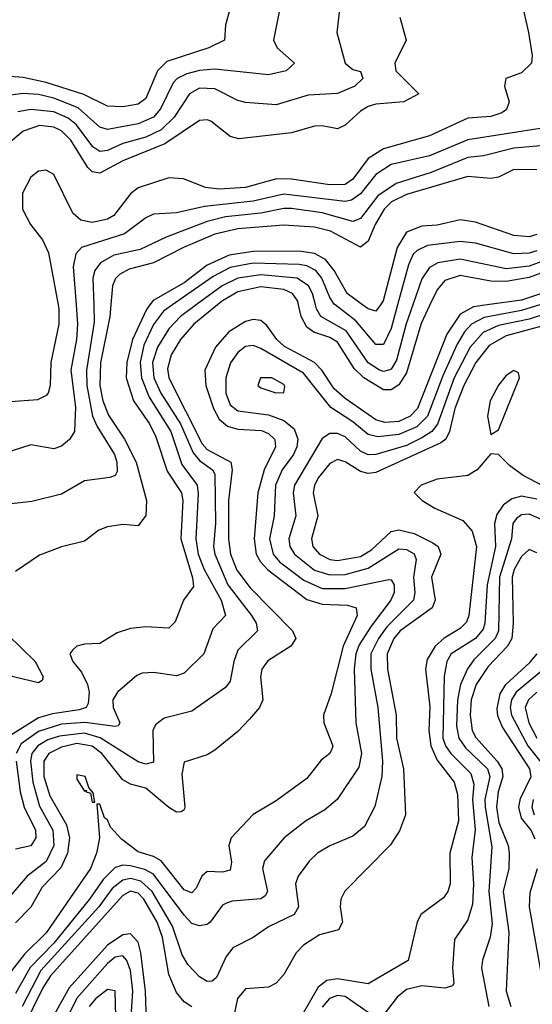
# Model space of a CAD drawing. Header units: inches. Extents: x 501365 to 657855, y 482276 to 547543.
# Tile 623 of 656: x 604881 to 606219, y 518176 to 520744. Entities that reach past the tile are written whole.
import ezdxf

# ---------------------------------------------------------------- set-up
doc = ezdxf.new("R2010")
doc.units = ezdxf.units.IN
doc.header["$MEASUREMENT"] = 0
doc.layers.add('A6501', color=7, linetype='Continuous')
doc.layers.add('A6502', color=7, linetype='Continuous')

msp = doc.modelspace()

# ---------------------------------------------------------------- linework, layer by layer
at = {"layer": 'A6501', "color": 5}
for points, elevation in [([(605028.4, 520000), (605032.2, 519950), (605029.6, 519910), (605014.8, 519830), (605026.6, 519733.4), (605024.1, 519670), (605011.2, 519648.8), (604990, 519631.2), (604970, 519624.6), (604910, 519634.7), (604784.8, 519595.2)], 2740), ([(604981.5, 520000), (604983.4, 519990), (604983.2, 519950), (604962.1, 519850), (604960.8, 519790), (604955.1, 519770), (604950, 519763.2), (604927.4, 519752.6), (604810, 519743.7)], 2720), ([(605220.6, 520000), (605211.7, 519988.3), (605175.2, 519910), (605160.5, 519850), (605158.6, 519810), (605178.2, 519750), (605219.5, 519690), (605236.2, 519656.2), (605265.9, 519565.9), (605303.4, 519510), (605307, 519490), (605301.4, 519390), (605332, 519288), (605334.6, 519265.4), (605308.3, 519230), (605287.1, 519172.9), (605270, 519156.5), (605210, 519160.2), (605170, 519156.2), (605135.4, 519144.6), (605090, 519116.8), (605050, 519114.9), (605030, 519109.9), (605019.9, 519100.1), (605012.1, 519090), (605019.2, 519070), (605042.2, 519042.2), (605058.2, 519010), (605062.3, 518990), (605059.3, 518960.7), (605054.2, 518950), (605036.5, 518943.5), (604966.9, 518933.1), (604930, 518922.9), (604845.6, 518870)], 2820), ([(606101, 520000), (606064.8, 519995.2), (606030, 519976), (605996, 519924), (605919.3, 519730), (605900.2, 519710), (605870, 519696.2), (605833.4, 519693.4), (605810, 519699.8), (605730, 519755.4), (605701.2, 519781.2), (605669.4, 519829.4), (605650, 519849.9), (605571.7, 519891.7), (605552, 519910), (605526.3, 519946.3), (605510, 519959.6), (605490, 519962.1), (605470, 519957), (605426.6, 519930), (605391.5, 519890), (605363.7, 519830), (605366.3, 519790), (605386.9, 519730), (605401.9, 519701.9), (605423.4, 519683.4), (605450, 519675.4), (605512.1, 519672.1), (605530, 519664.8), (605546.3, 519650), (605546.9, 519646.9), (605548.9, 519630), (605518.6, 519570), (605502.6, 519510), (605492.9, 519390), (605498.4, 519350), (605509.2, 519330), (605528.8, 519308.8), (605630, 519231.4), (605670, 519219), (605736.7, 519216.7), (605759.4, 519210), (605761.6, 519190), (605725.3, 519110), (605693.4, 518986.6), (605673.4, 518930), (605674.7, 518910), (605697.7, 518850), (605696.3, 518843.7), (605690.2, 518830), (605667.9, 518812.1), (605630, 518765), (605550, 518706), (605490, 518670.6), (605433, 518610), (605426.5, 518590), (605433.5, 518546.5), (605430, 518525.3), (605410, 518520.1), (605370, 518522.2), (605356.1, 518510), (605341.1, 518478.9), (605330, 518466.6), (605310, 518474), (605250, 518550.3), (605230, 518561.3), (605190, 518573.5), (605146.2, 518606.2), (605118, 518638), (605110, 518657.2), (605102, 518662), (605090, 518697.6), (605082.2, 518697.8), (605089.6, 518610), (605081.4, 518570), (605066, 518530), (604950, 518362.4), (604893.9, 518306.1), (604850, 518250.4)], 2920), ([(605341.6, 520000), (605300.8, 519970), (605270, 519937.6), (605240.5, 519890), (605227.8, 519850), (605230.6, 519810), (605249.1, 519770), (605300.5, 519690), (605334, 519614), (605350, 519594.5), (605383.9, 519570), (605390, 519558.6), (605391.7, 519430), (605387.1, 519370), (605390.5, 519350), (605424.3, 519270), (605485.6, 519190), (605498.4, 519170), (605501.5, 519150), (605450, 519099.1), (605439.4, 519070), (605430, 519018.3), (605418.4, 519001.6), (605330, 518940.5), (605257.7, 518922.3), (605235.1, 518904.9), (605228.6, 518890), (605230, 518807), (605210, 518801.9), (605190, 518808.3), (605090.7, 518870.7), (605050, 518883.3), (604984.8, 518875.2), (604954.8, 518865.2), (604928, 518850), (604912.7, 518830), (604909.1, 518810.9), (604915.5, 518755.5), (604932.4, 518692.4), (604967.5, 518630), (604970, 518590), (604950, 518548.5), (604900.1, 518510), (604858.6, 518461.4)], 2860), ([(605074, 520000), (605075.1, 519955.1), (605054.9, 519830), (605056, 519790), (605070.9, 519710), (605082.8, 519682.8), (605128.2, 519610), (605134.3, 519590), (605134.9, 519565.1), (605130, 519555.3), (605116.3, 519550), (605050, 519541.1), (604990, 519506.1), (604912.9, 519487.1), (604858.8, 519481.2)], 2760), ([(605397.4, 520000), (605335.3, 519950), (605300.4, 519910), (605275.8, 519870), (605267, 519833), (605270, 519810), (605357.2, 519637.2), (605370, 519623), (605432.1, 519590), (605435.4, 519570), (605426.1, 519490), (605426.1, 519390), (605431.2, 519350), (605447.6, 519307.6), (605482.1, 519262.1), (605593.2, 519150), (605601.4, 519130), (605588.2, 519110), (605528.7, 519071.3), (605512.5, 519050), (605509.3, 519030), (605515.4, 518970), (605506.7, 518950), (605480.6, 518919.4), (605450, 518887.5), (605390, 518838.3), (605370, 518826.8), (605310, 518807.4), (605303.9, 518776.1), (605311.8, 518690), (605310, 518682.7), (605302, 518678), (605290, 518676.7), (605270, 518689.3), (605210, 518739.7), (605170, 518750.3), (605150, 518761.3), (605095.7, 518830), (605070, 518849.1), (605030, 518855.9), (604990, 518846.3), (604956.6, 518830), (604943.8, 518810), (604943.9, 518770), (604959.2, 518719.2), (605003.4, 518643.4), (605010.8, 518610), (605006.1, 518570), (604988.1, 518531.9), (604939.2, 518480.8), (604910, 518428.9), (604870, 518388.6)], 2880), ([(605118.5, 520000), (605115.8, 519970), (605091.5, 519848.5), (605090.4, 519790), (605098.2, 519750), (605112.4, 519712.4), (605154.5, 519650), (605184.5, 519590), (605211.7, 519490), (605209.7, 519450.3), (605190, 519423.9), (605150, 519427.5), (605110, 519420.8), (605087.7, 519412.3), (605050, 519384), (604990, 519369.3), (604932.7, 519347.3), (604870, 519304.9)], 2780), ([(606238.4, 520000), (606190, 519984.9), (606092.7, 519967.3), (606059.6, 519950), (606041.4, 519930), (606022.5, 519897.5), (605984.8, 519815.2), (605945.3, 519710), (605917.7, 519682.3), (605870, 519661.9), (605815.5, 519655.5), (605790, 519662.1), (605750, 519695), (605692.5, 519732.5), (605621.6, 519821.6), (605510, 519886.3), (605490, 519893.8), (605470, 519891.1), (605450, 519875.9), (605431.3, 519848.7), (605418.7, 519810), (605419, 519770), (605430, 519739.1), (605450, 519723.7), (605530, 519713), (605570, 519698.4), (605596.8, 519676.8), (605606.6, 519650), (605604.4, 519630), (605595.8, 519610), (605565.7, 519570), (605548.5, 519530), (605545.4, 519450), (605532.8, 519390), (605542.6, 519350), (605558.5, 519330), (605622, 519282), (605670, 519259.8), (605730, 519260.4), (605844.1, 519284.1), (605850, 519283.2), (605858, 519270), (605858.3, 519250), (605849.4, 519230), (605797.7, 519162.3), (605767.1, 519112.9), (605758.5, 519090), (605754, 519050), (605758.1, 518910), (605773, 518830), (605765.9, 518794.1), (605709.4, 518710), (605677.5, 518682.5), (605627, 518653), (605571.5, 518610), (605519.8, 518550), (605514.5, 518530), (605527.8, 518470), (605521.5, 518458.5), (605510, 518450.5), (605435.3, 518444.7), (605420.2, 518439.8), (605410, 518434.6), (605378.3, 518390), (605370, 518383.8), (605350, 518380.2), (605330, 518386.8), (605310, 518408.2), (605230, 518515.1), (605207.5, 518527.5), (605170, 518537.1), (605150, 518538.7), (605130, 518532.6), (605098.5, 518501.5), (605063.1, 518450), (604970, 518335.5), (604908.4, 518271.6), (604870, 518203.5)], 2940), ([(605279.9, 520000), (605256.4, 519983.6), (605230, 519948.8), (605204.7, 519895.3), (605195.6, 519850), (605198.5, 519810), (605219, 519759), (605275.4, 519670), (605303.8, 519583.8), (605343.9, 519530), (605346.9, 519506.9), (605340.8, 519390), (605346.7, 519350), (605362.1, 519310), (605406.3, 519230), (605418.1, 519190), (605384.8, 519155.2), (605361.2, 519090), (605310, 519039.6), (605290, 519032.7), (605230, 519041), (605200.8, 519039.2), (605186.5, 519033.5), (605136, 518990), (605123.8, 518970), (605125, 518950), (605142.7, 518910), (605137.6, 518902.4), (605130, 518899.9), (605050.9, 518910.9), (604990, 518906.5), (604930, 518887.4), (604884.6, 518855.4), (604872.1, 518830)], 2840), ([(605951.1, 520000), (605928.2, 519951.8), (605890, 519822.7), (605870, 519791.7), (605850, 519778.5), (605830, 519778.6), (605778.8, 519810), (605753.7, 519833.7), (605710, 519902.9), (605690, 519915.3), (605648.8, 519928.8), (605630, 519941.8), (605615.2, 519970), (605608.8, 520000)], 2880), ([(605906.6, 520000), (605889.5, 519950.5), (605864.2, 519855.8), (605850, 519832.6), (605843.2, 519830), (605830, 519826.5), (605820.2, 519830), (605790, 519848.9), (605732.6, 519932.6), (605666.7, 519970), (605655.1, 519990), (605652.6, 520000)], 2860), ([(605866.7, 520000), (605850, 519938.6), (605830, 519896.9), (605810, 519896.6), (605758.4, 519958.4), (605703.8, 520000)], 2840), ([(605822.2, 520000), (605810, 519983.5), (605790, 519989.6), (605775.8, 520000)], 2820), ([(606250, 519975.7), (606210, 519962.5), (606130, 519945.9), (606090, 519927.7), (606056.6, 519890), (606014.6, 519810), (605971, 519689), (605956.7, 519670), (605930, 519652.8), (605890, 519633.5), (605810, 519609.5), (605790, 519608.6), (605770, 519618.6), (605730, 519656.1), (605710, 519664.6), (605690, 519664.8), (605670, 519651.6), (605597.7, 519530), (605594.2, 519510), (605601.4, 519450), (605583.7, 519390), (605586.3, 519370), (605598.2, 519350), (605650, 519308.1), (605690, 519295.5), (605730, 519297.1), (605790, 519312.9), (605870, 519363.8), (605890, 519362.3), (605910, 519350.7), (605915.5, 519335.5), (605908.9, 519290), (605911.8, 519250), (605908.6, 519230), (605839.4, 519160.6), (605817.5, 519130), (605797.5, 519090), (605796.9, 519050), (605815.9, 518950), (605827.3, 518810), (605825.8, 518770), (605808, 518692), (605780.4, 518639.6), (605750, 518614), (605690, 518589), (605657.7, 518570), (605636.8, 518550), (605607.8, 518510), (605600.9, 518490), (605608.2, 518430), (605597.1, 518410), (605530, 518377.6), (605490, 518349.9), (605437, 518323), (605419.6, 518300.4), (605394.5, 518245.5), (605383.6, 518236.4), (605370, 518234.8), (605350, 518247.7), (605319.4, 518279.4), (605304.9, 518304.9), (605279.5, 518379.4), (605226.4, 518470), (605197.1, 518497.1), (605170, 518503.9), (605150, 518499.9), (605122.5, 518477.5), (605087.7, 518430), (604936.5, 518263.5), (604887.3, 518170)], 2960), ([(606253, 519947), (606150, 519919.2), (606105.7, 519894.4), (606071.5, 519850), (606039.7, 519790), (606016.6, 519730), (606002.8, 519670), (605992.9, 519650), (605980.1, 519639.9), (605810, 519563.2), (605790, 519560.4), (605770, 519565), (605730, 519590.3), (605710, 519596.6), (605690, 519586), (605660.9, 519550), (605650.4, 519530), (605647.1, 519510), (605659.2, 519450), (605642.1, 519390), (605646.3, 519370), (605662.9, 519350), (605690, 519336.1), (605710, 519333.1), (605770, 519343.6), (605799.1, 519360.9), (605850, 519408.5), (605870, 519413.5), (605910, 519403.5), (605959.4, 519379.4), (605973.2, 519370), (605979.9, 519350), (605955.8, 519290), (605964.9, 519230), (605957.4, 519210), (605874.2, 519150), (605857.4, 519130), (605839.8, 519090), (605841, 519050), (605863.2, 518930), (605864.6, 518870), (605882.5, 518790), (605887.4, 518670), (605871.8, 518628.2), (605848.3, 518591.7), (605729.2, 518470.8), (605718.9, 518450), (605717, 518430), (605723.6, 518390), (605713.1, 518370), (605663.3, 518356.7), (605621.3, 518330), (605602.6, 518310), (605570, 518253.6), (605550, 518230.5), (605530, 518220.7), (605470, 518216.4), (605449.5, 518190.5), (605438.7, 518141.3)], 2980), ([(606352.2, 519472.2), (606194.7, 519554.7), (606160, 519580), (606130, 519609.9), (606110, 519611.8), (606075, 519570), (606050, 519555.1), (605970, 519545.5), (605928.7, 519530), (605910, 519510.6), (605930.8, 519490), (605964.2, 519470), (606037.6, 519437.6), (606061.5, 519410), (606072.8, 519370), (606053, 519190), (606047.2, 519172.8), (606030, 519155.6), (605988.9, 519131), (605964.7, 519110), (605944.6, 519075.4), (605939.5, 519050), (605951.3, 518951.2), (605948.8, 518890), (605953.5, 518850), (605970, 518812.9), (606015.1, 518755.1), (606023, 518723), (606026.1, 518653.9), (606003.5, 518570), (606004.4, 518490), (605998.6, 518470), (605986.6, 518453.4), (605927.7, 518410), (605918.5, 518390), (605894.3, 518290), (605790, 518228.9), (605710, 518242.5), (605682.2, 518237.8), (605659.5, 518220.5), (605607.3, 518130)], 3020), ([(606230, 519493.3), (606190, 519500.8), (606165.6, 519494.4), (606142.3, 519477.7), (606126.4, 519453.6), (606120.2, 519430), (606122.2, 519370), (606100.7, 519270), (606094.5, 519170), (606090, 519154.5), (606070, 519130), (606007, 519090), (605996, 519070), (605988.6, 519031.4), (605985, 518870), (605992.1, 518850), (606006.3, 518830), (606057.9, 518777.9), (606066.4, 518750), (606062.7, 518710), (606069.6, 518630.4), (606061, 518559), (606065.5, 518490), (606062.9, 518437.1), (606050, 518396), (606015.2, 518344.8), (606010.5, 518270), (606014.1, 518230), (606010, 518223.5), (605990, 518217.5), (605930, 518224.1), (605890, 518214.2), (605866, 518194), (605831, 518149)], 3040), ([(606250, 519436.4), (606210, 519453.8), (606190, 519452.4), (606177.4, 519442.6), (606168, 519430), (606164.4, 519390), (606132.6, 519290), (606130.3, 519149.7), (606121.5, 519130), (606066.1, 519073.9), (606049.3, 519050.7), (606031.1, 519010), (606023.6, 518970), (606021.2, 518901.2), (606026.8, 518870), (606044.3, 518844.3), (606101.4, 518790), (606107.5, 518770), (606095.1, 518710), (606095.3, 518690), (606113.4, 518586.6), (606104.8, 518470), (606113.7, 518386.3), (606109, 518351), (606088.8, 518291.2), (606085.9, 518270), (606105.4, 518170)], 3060), ([(606230, 519353.6), (606210, 519361.9), (606190, 519343.4), (606171.7, 519310), (606166.4, 519290), (606168.7, 519170), (606164.8, 519130), (606153.7, 519110), (606103.2, 519056.8), (606071.8, 519010), (606059.3, 518970), (606056.5, 518930), (606061.7, 518890), (606071.3, 518871.3), (606127, 518810), (606139, 518790), (606141.9, 518770), (606129.6, 518730), (606125, 518690), (606131.2, 518650), (606155.9, 518590), (606158.4, 518570), (606157.3, 518530), (606142.2, 518470), (606157.2, 518362.8), (606150.6, 518210), (606162.2, 518170)], 3080), ([(604850, 519139), (604921.4, 519070), (604942.5, 519030), (604939.4, 519020.6), (604930, 519013.9), (604850, 519033.5)], 2780), ([(606226.4, 518606.4), (606215.3, 518630), (606190, 518661.6), (606183.6, 518690), (606187.5, 518712.5), (606215.8, 518770), (606212.3, 518790), (606139.9, 518899.9), (606128.5, 518928.5), (606126.8, 518946.8), (606134.8, 518985.2), (606149.4, 519010), (606212.5, 519067.5), (606231.2, 519090)], 3120), ([(606270, 519066.9), (606176.1, 518990), (606163.9, 518970), (606160.5, 518950), (606163.9, 518930), (606206.8, 518850), (606254.4, 518790)], 3140), ([(606230.4, 518990), (606208.5, 518970), (606200.3, 518950), (606209.5, 518910), (606230.4, 518870)], 3160), ([(604871.6, 518810), (604882.4, 518730), (604892.5, 518690), (604921.9, 518630), (604923.5, 518610), (604910, 518588.6), (604870, 518580.1)], 2840), ([(606220.6, 518710), (606217.4, 518690), (606223.8, 518670)], 3140), ([(606244.2, 518244.2), (606211.7, 518430), (606213, 518467), (606232.1, 518530)], 3120), ([(605330, 518169.4), (605310, 518182.3), (605290, 518206.4), (605270, 518253.4), (605253.3, 518350), (605239.8, 518390), (605204.8, 518450), (605190, 518465.3), (605170, 518471), (605150, 518459.7), (604961.1, 518250), (604941.2, 518218.8), (604890, 518114.4)], 2980), ([(605211.5, 518130), (605209.3, 518210), (605197.4, 518310), (605190, 518337.4), (605170, 518359.8), (605150, 518357), (605110, 518329.7), (605010, 518218.4), (604971.8, 518150)], 3020), ([(605170.8, 518130), (605175.9, 518210), (605170, 518264.2), (605160.9, 518290), (605150, 518301.9), (605130, 518298.6), (605110, 518281.7), (605030, 518191.6), (604999.6, 518130)], 3040), ([(605132.9, 518110), (605130, 518210.7), (605110, 518214.3), (605078.7, 518190), (605062.3, 518170)], 3060), ([(605790, 518154.2), (605730, 518195.8), (605710, 518198.9), (605689.1, 518190.9), (605670, 518168.2)], 3040)]:
    msp.add_lwpolyline(points, dxfattribs=dict(at, elevation=elevation))
for points, elevation in [([(606170, 519828.8), (606150, 519815.4), (606130, 519790.5), (606108.8, 519750), (606102, 519710), (606110, 519661.6), (606130, 519674), (606185, 519810), (606183, 519823)], 3020), ([(605538.7, 519810), (605509.2, 519810), (605502.6, 519790), (605510, 519784), (605549.7, 519770.3), (605570, 519771), (605573.2, 519786.8), (605570, 519792.1)], 2960), ([(605030, 518773.9), (605030, 518763.2), (605050, 518731.3), (605054, 518734), (605054, 518730), (605066.1, 518726.1), (605070, 518702.6), (605077.1, 518702.9), (605072.8, 518727.2), (605061.1, 518741.1), (605052.2, 518770)], 2920)]:
    msp.add_lwpolyline(points, close=True, dxfattribs=dict(at, elevation=elevation))
at = {"layer": 'A6502', "color": 5}
for points, elevation in [([(605563.5, 520790), (605543.5, 520690), (605552.9, 520670), (605598, 520630), (605576.4, 520610), (605530, 520600.1), (605390, 520614.5), (605350, 520611.5), (605317.1, 520602.9), (605291.7, 520590), (605281.2, 520578.8), (605248.7, 520511.3), (605230, 520489.7), (605190, 520472.2), (605110, 520457.1), (605090, 520463.9), (605033.6, 520513.6), (604970, 520539.2), (604930, 520548.8), (604890, 520551.7), (604790, 520538.6)], 2640), ([(605429.6, 520770), (605418.1, 520730), (605415.1, 520690), (605374.9, 520670), (605264.9, 520635.1), (605241, 520610), (605210, 520538.5), (605190, 520523.3), (605150, 520516.6), (605110, 520518.1), (605048.5, 520548.5), (604950, 520580.1), (604890, 520592.9), (604810, 520599.1)], 2620), ([(605715.7, 520770), (605708.2, 520710), (605730.7, 520630.7), (605750, 520614), (605770, 520608.5), (605776.8, 520590), (605755.9, 520570), (605710, 520551), (605633.4, 520546.6), (605550, 520522.1), (605470, 520528.1), (605450, 520532.9), (605390, 520563.6), (605350, 520564.9), (605324.2, 520550), (605284.4, 520490), (605250, 520456.8), (605210, 520437.6), (605150, 520420.5), (605110, 520402.3), (605090, 520400.4), (605071.9, 520411.9), (605029.4, 520470), (605007.3, 520487.3), (604970, 520503.5), (604910, 520510), (604876.5, 520503.5)], 2660), ([(606190.1, 520790), (606208.6, 520710), (606218.3, 520650), (606216.9, 520630), (606190, 520605), (606149.4, 520590), (606146.2, 520570), (606158, 520530), (606150.9, 520510), (606139.5, 520500.5), (606110, 520491.4), (606050, 520486.8), (605950, 520440.8), (605830, 520406.8), (605790, 520381.8), (605750, 520327.5), (605730, 520313.9), (605690, 520312.9), (605590, 520327.7), (605551.1, 520328.9), (605470, 520306), (605401.8, 520301.8), (605366, 520306), (605308.8, 520328.8), (605270, 520331.1), (605190, 520304.9), (605169.7, 520290), (605126.9, 520233.1), (605110, 520223.1), (605070, 520215.1), (605040.9, 520220.9), (605019.4, 520239.4), (604970, 520339.7), (604950, 520351.7), (604930, 520348.4), (604910, 520333.4), (604888.7, 520291.3), (604888.7, 520250), (604909.5, 520210), (604940.7, 520170), (604955.9, 520135.9), (604981.5, 520000)], 2720), ([(605872.9, 520750), (605889.1, 520690), (605859.8, 520630), (605862.6, 520610), (605922.6, 520550), (605883.8, 520530), (605810, 520523.5), (605790, 520517.6), (605770, 520505.5), (605730, 520468.8), (605710, 520459.3), (605670, 520466.9), (605650, 520465.9), (605590, 520448.8), (605452.7, 520432.7), (605430, 520439.1), (605379.4, 520479.4), (605370, 520482.9), (605350, 520480.6), (605260.1, 520419.9), (605150, 520376.1), (605090, 520343.9), (605070, 520346.8), (605058.5, 520358.5), (605014.1, 520430), (604990, 520454), (604970, 520463.6), (604932.5, 520467.5), (604890, 520453.3), (604834.3, 520405.7)], 2680), ([(606250, 520462), (606050, 520430.7), (605950, 520388.9), (605850, 520366.5), (605810, 520340.2), (605770, 520290), (605747.1, 520272.9), (605730, 520269.3), (605570, 520288.9), (605490, 520270.1), (605363.5, 520256.5), (605290, 520239.8), (605230, 520236.4), (605210, 520227), (605154.6, 520185.4), (605042, 520150), (605027.2, 520132.8), (605020.7, 520099.3), (605028.4, 520000)], 2740), ([(606250, 520416), (606170, 520409.1), (606091.6, 520388.5), (606050, 520384.1), (605954.9, 520345.1), (605863.6, 520316.4), (605815.6, 520284.4), (605770, 520225.4), (605750, 520217.3), (605670, 520240.3), (605590, 520251.1), (605570, 520251.7), (605510, 520239.6), (605418.2, 520230), (605370, 520217.5), (605263.2, 520176.8), (605195.4, 520144.6), (605126.7, 520130), (605091.4, 520110), (605077.3, 520090), (605072.2, 520070), (605074, 520000)], 2760), ([(606230, 520352.6), (606170, 520353.5), (606130, 520333.2), (606110.8, 520329.2), (606050, 520335.1), (605890, 520287.8), (605851.5, 520268.5), (605831.8, 520250), (605808.5, 520210), (605790, 520165.8), (605770, 520150.7), (605691.9, 520191.9), (605650, 520203.1), (605570, 520208.1), (605450, 520198), (605390, 520184.4), (605308.7, 520150), (605230.5, 520109.5), (605166.9, 520093.1), (605141, 520079), (605130.9, 520069.1), (605123, 520050), (605118.5, 520000)], 2780), ([(606230, 520183.4), (606210, 520177.8), (606170, 520180.8), (606070, 520216.1), (606030, 520221.6), (605970, 520207.9), (605930, 520205), (605890.6, 520189.4), (605866.1, 520150), (605829.8, 520010.2), (605822.2, 520000)], 2820), ([(606230, 520141), (606210, 520134.9), (606170, 520132.9), (606070, 520161), (606030, 520165.5), (605945.2, 520154.8), (605917.8, 520142.2), (605908, 520132), (605895.3, 520104.7), (605866.7, 520000)], 2840), ([(606531, 520000), (606533.6, 520013.6), (606535.5, 520030), (606531, 520051), (606430, 520149.9), (606410, 520152.4), (606390, 520139.2), (606330, 520080.6), (606290, 520050.6), (606263.2, 520036.8), (606190, 520011.9), (606101, 520000)], 2920), ([(605775.8, 520000), (605735.2, 520030), (605702, 520090), (605678.6, 520118.6), (605650, 520134), (605610, 520140), (605490, 520139), (605427.4, 520130), (605370, 520103.2), (605310, 520057.6), (605229, 520011), (605220.6, 520000)], 2820), ([(605703.8, 520000), (605701.6, 520001.6), (605690, 520018.9), (605669.8, 520069.8), (605653.4, 520090), (605630, 520101.7), (605610, 520105.6), (605490, 520108.7), (605430, 520097.1), (605386.1, 520073.9), (605279.9, 520000)], 2840), ([(606250, 520115.7), (606210, 520100.9), (606150, 520093.8), (606030, 520119.1), (605972, 520110), (605950, 520097.9), (605930, 520067.7), (605906.6, 520000)], 2860), ([(605652.6, 520000), (605645.2, 520030), (605634.8, 520050), (605604.9, 520070), (605510, 520078.6), (605450, 520069.6), (605409.5, 520050), (605341.6, 520000)], 2860), ([(606250, 520085.8), (606210, 520071.4), (606150, 520061.1), (606110, 520062.2), (606030, 520076.3), (605990, 520063.9), (605970, 520039.6), (605951.1, 520000)], 2880), ([(605608.8, 520000), (605606.7, 520010), (605592.6, 520030), (605570, 520040.3), (605510, 520046.9), (605450, 520033.7), (605409.9, 520010.1), (605397.4, 520000)], 2880)]:
    msp.add_lwpolyline(points, dxfattribs=dict(at, elevation=elevation))

doc.saveas('drawing.dxf')
